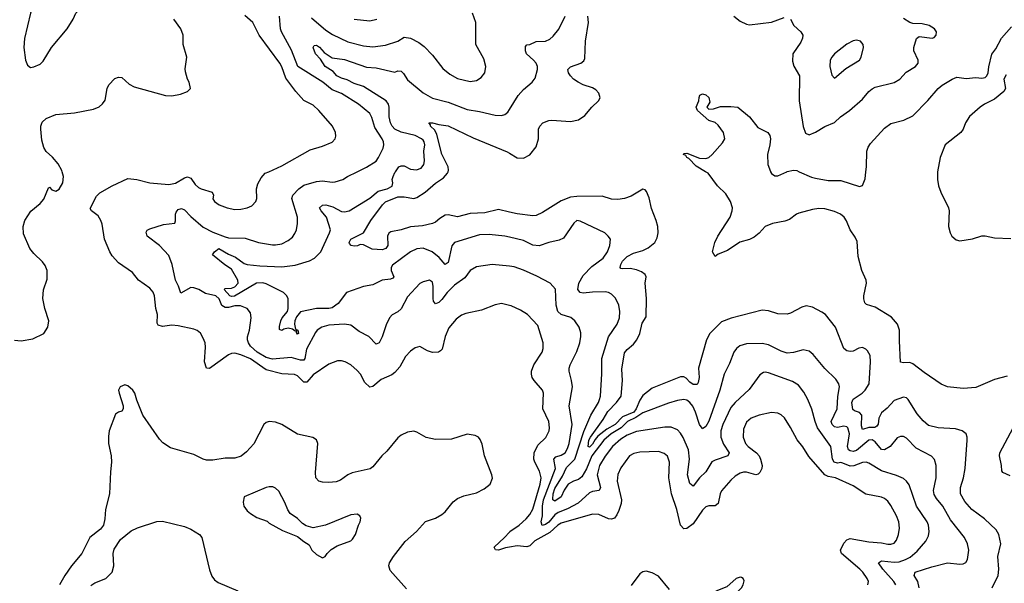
# Model space of a CAD drawing. Header units: inches. Extents: x 1173000 to 1307049, y 522583 to 678455.
# Tile 493 of 617: x 1226880 to 1233152, y 637379 to 640968. Entities that reach past the tile are written whole.
import ezdxf

# ---------------------------------------------------------------- set-up
doc = ezdxf.new("R2010")
doc.units = ezdxf.units.IN
doc.header["$MEASUREMENT"] = 0
for name, color, linetype in [('B2623', 7, 'Continuous'), ('B2624', 7, 'Continuous'), ('B2633', 7, 'Continuous'), ('B2634', 7, 'Continuous')]:
    doc.layers.add(name, color=color, linetype=linetype)

msp = doc.modelspace()

# ---------------------------------------------------------------- linework, layer by layer
at = {"layer": 'B2623', "color": 5}
for points, elevation in [([(1226848.3, 638928.3), (1226890, 638922.4), (1226964.4, 638935.6), (1227035.1, 638970), (1227059.5, 639010), (1227066.6, 639050), (1227040.5, 639130), (1227028.2, 639191.8), (1227032.8, 639247.2), (1227054.8, 639314.8), (1227055.1, 639370), (1227043.3, 639403.3), (1227026.5, 639426.5), (1226970, 639478.7), (1226945.4, 639510), (1226904, 639604), (1226901.7, 639650), (1226912.4, 639690), (1226951.6, 639748.4), (1227010, 639796.9), (1227034.7, 639825.3), (1227063.3, 639896.7), (1227070, 639901.6), (1227084.9, 639884.9), (1227110, 639875.6), (1227132.2, 639887.8), (1227155, 639930), (1227158.6, 639970), (1227150.2, 640000)], 1020), ([(1230000, 639148.7), (1229950, 639160.5), (1229910, 639151.6), (1229822.7, 639117.4), (1229722.9, 639097.1), (1229693.7, 639086.3), (1229660, 639060), (1229614.6, 639005.4), (1229591, 638950), (1229571.3, 638870), (1229560.9, 638859.1), (1229548.2, 638851.8), (1229510, 638849.7), (1229479.1, 638859.1), (1229430, 638886.3), (1229400.5, 638879.5), (1229370, 638856.9), (1229336.9, 638823.1), (1229302.1, 638757.9), (1229270, 638722), (1229250, 638707), (1229182.8, 638677.2), (1229130, 638632), (1229110, 638627.3), (1229078.4, 638658.4), (1229050.4, 638710.5), (1229030, 638734.8), (1228989.5, 638770), (1228954.5, 638790), (1228930, 638795.8), (1228905, 638795), (1228850, 638774.8), (1228750, 638707.5), (1228710, 638659.8), (1228690, 638659), (1228650, 638700.8), (1228630, 638708.3), (1228550, 638712.6), (1228450, 638739.5), (1228350, 638809.5), (1228290, 638834), (1228250, 638844.2), (1228230, 638842.5), (1228210, 638833.8), (1228090, 638746), (1228070, 638749.6), (1228057.8, 638790), (1228063.6, 638883.6), (1228060.9, 638910), (1228050, 638940.9), (1228031.5, 638971.5), (1228010, 638989.6), (1227990, 638997.7), (1227890, 639019.2), (1227850, 639022), (1227790, 639015.3), (1227763.1, 639023.1), (1227756.3, 639036.3), (1227757.4, 639090), (1227746.9, 639130), (1227739.7, 639210), (1227730, 639232.7), (1227710, 639258.4), (1227638, 639310), (1227598.2, 639358.2), (1227510, 639420.3), (1227470, 639463.9), (1227453.6, 639490), (1227421.6, 639570), (1227405.8, 639665.8), (1227397.2, 639690), (1227379.5, 639719.5), (1227337.8, 639750), (1227330, 639765.6), (1227370, 639843.6), (1227390, 639864.5), (1227468.4, 639910), (1227570, 639956.9), (1227626.8, 639950), (1227710, 639929.3), (1227830, 639918), (1227872.7, 639927.3), (1227930, 639961.3), (1227950, 639968.2), (1227970, 639959.1), (1227998.5, 639918.5), (1228019, 639899), (1228036, 639890), (1228106.8, 639870), (1228114.9, 639850), (1228110, 639826.8), (1228120.5, 639810), (1228150, 639788.8), (1228201, 639770), (1228250, 639759.6), (1228290, 639761.7), (1228329, 639770), (1228358.2, 639781.8), (1228384.7, 639810), (1228391.1, 639830), (1228388.3, 639890), (1228397.6, 639922.4), (1228418.2, 639961.8), (1228444.5, 639990), (1228467, 640000)], 980), ([(1230000, 639397.5), (1229890, 639408.8), (1229790, 639394.2), (1229749.4, 639370.6), (1229715, 639325), (1229650, 639277.7), (1229602.9, 639230), (1229570, 639185.4), (1229550, 639168.1), (1229530, 639158.9), (1229515.8, 639175.8), (1229513.2, 639193.2), (1229514.7, 639270), (1229510, 639296.3), (1229490, 639308.4), (1229450, 639299.7), (1229430, 639287.1), (1229350, 639204.2), (1229310, 639126.8), (1229290, 639107.8), (1229252.1, 639087.9), (1229235.8, 639070), (1229214.8, 639025.2), (1229190, 638947.8), (1229170, 638909.6), (1229150, 638901.3), (1229104.7, 638950), (1229043, 638983), (1228990, 639023.5), (1228949.8, 639029.8), (1228850, 639021.8), (1228805.7, 639010), (1228775.8, 638990), (1228764.3, 638975.7), (1228706.3, 638870), (1228697.5, 638810), (1228690, 638800.2), (1228670, 638799.5), (1228610, 638818), (1228490, 638806.1), (1228450, 638817.2), (1228393.9, 638850), (1228350, 638888.9), (1228337.8, 638910), (1228331.4, 638930), (1228332.4, 638947.6), (1228344, 638990), (1228355.4, 639070), (1228350, 639101.2), (1228330, 639129.6), (1228286.6, 639146.6), (1228250, 639146.6), (1228210, 639136), (1228190, 639135.6), (1228168, 639148), (1228151.6, 639190), (1228130, 639209.8), (1228063.8, 639223.8), (1228021.2, 639250), (1227990, 639260.8), (1227970, 639262.6), (1227907, 639227), (1227891.9, 639271.9), (1227872.5, 639310), (1227852.5, 639410), (1227830, 639466), (1227771.2, 639530), (1227691.6, 639590), (1227685.8, 639614.2), (1227693.3, 639626.7), (1227710, 639637.1), (1227795.6, 639664.4), (1227867.8, 639672.2), (1227873, 639687), (1227872.6, 639730), (1227877.6, 639742.4), (1227890, 639758.3), (1227910, 639764.7), (1227930, 639756.1), (1227970, 639714.6), (1228050, 639646.4), (1228110, 639614.1), (1228190, 639584.6), (1228210, 639579.5), (1228315.8, 639575.7), (1228402, 639550), (1228490, 639535), (1228510, 639533.8), (1228550, 639541.5), (1228590, 639561.7), (1228617.2, 639582.8), (1228634, 639606), (1228642.7, 639630), (1228649.8, 639670), (1228648.9, 639710), (1228614, 639830), (1228620.4, 639850), (1228657.7, 639890), (1228690, 639914), (1228770, 639937.4), (1228810, 639942.3), (1228870, 639934), (1228890, 639935.3), (1228939.3, 639950), (1228969.5, 639970), (1229030.7, 640000)], 960), ([(1230000, 639582.7), (1229970, 639589.8), (1229870, 639600.3), (1229810, 639597.3), (1229650, 639549.8), (1229632.7, 639527.3), (1229610, 639421.6), (1229590, 639409.7), (1229552.8, 639452.8), (1229508.7, 639490), (1229450, 639513.3), (1229410, 639509), (1229369.5, 639490.5), (1229254.2, 639405.8), (1229246.4, 639390), (1229247.5, 639370), (1229262.7, 639330), (1229257.6, 639322.4), (1229243.4, 639316.6), (1229190.2, 639309.8), (1229130, 639280.5), (1229070, 639268.3), (1228962.4, 639230), (1228910, 639160.5), (1228870, 639134.2), (1228850, 639129.1), (1228770, 639128.3), (1228670, 639108.5), (1228643.2, 639076.8), (1228632.6, 639050), (1228630.6, 639030), (1228636.8, 638996.8), (1228651.5, 638990), (1228655.6, 638970), (1228650, 638966.3), (1228643.8, 638976.2), (1228645.4, 638985.4), (1228634.6, 638985.4), (1228617.3, 638997.3), (1228590, 639002.9), (1228561.9, 638998.1), (1228550, 638989.1), (1228534.9, 638994.9), (1228534.3, 639014.3), (1228542.9, 639050), (1228552.6, 639070), (1228585.2, 639110), (1228590.8, 639130), (1228591.3, 639191.3), (1228582.6, 639210), (1228561.3, 639230), (1228450, 639286.2), (1228430, 639291.6), (1228389.7, 639290.3), (1228247.7, 639207.7), (1228230, 639205.8), (1228219.8, 639210), (1228183.7, 639250), (1228190, 639256.5), (1228230, 639259.1), (1228250, 639266.2), (1228272.3, 639290), (1228269.2, 639310), (1228230, 639379.1), (1228186.7, 639406.7), (1228108.4, 639470), (1228120.5, 639490), (1228149, 639511), (1228210, 639473.9), (1228255.9, 639455.9), (1228310, 639414.7), (1228330, 639409.1), (1228410, 639400.8), (1228550, 639394.7), (1228634.9, 639405.1), (1228727.2, 639432.8), (1228759.3, 639450), (1228797.7, 639490), (1228854.8, 639610), (1228860.3, 639630), (1228835.6, 639710), (1228799.8, 639750), (1228790, 639770.2), (1228810, 639786.2), (1228830, 639789.5), (1228875.9, 639775.9), (1228930, 639745.8), (1228950, 639743.6), (1228978.7, 639750), (1229110, 639830.9), (1229164, 639876), (1229220.5, 639890), (1229252, 639908), (1229257.2, 639930), (1229253.9, 639950), (1229259.7, 639970), (1229270, 639994), (1229274.3, 640000)], 940), ([(1230000, 639742.5), (1229930, 639758.3), (1229842.5, 639737.6), (1229750, 639733.1), (1229670, 639712.7), (1229610, 639724.8), (1229590, 639723.1), (1229557.2, 639702.8), (1229530, 639678.9), (1229509.2, 639670.8), (1229445.2, 639654.8), (1229370, 639648.5), (1229310.6, 639629.4), (1229243.7, 639616.3), (1229231.8, 639608.2), (1229224.1, 639590), (1229226, 639530), (1229211.8, 639510), (1229190, 639501.7), (1229125.7, 639505.7), (1229070, 639534.8), (1229050, 639535.4), (1229032.7, 639527.3), (1229010, 639524.9), (1228992, 639530), (1228982, 639542), (1228978.5, 639550), (1228990, 639570.3), (1229069.7, 639610.3), (1229117.8, 639690), (1229191, 639790), (1229210, 639809), (1229290, 639839.8), (1229330, 639840.2), (1229390, 639828.4), (1229410, 639835), (1229463.2, 639870), (1229530, 639927.3), (1229580, 639960), (1229606.5, 639990), (1229609.3, 640000)], 920), ([(1229343.3, 637343.3), (1229240.4, 637460.4), (1229232, 637490), (1229236.1, 637510), (1229261.4, 637550), (1229335.2, 637644.8), (1229407.8, 637710), (1229466.3, 637773.7), (1229530, 637794.3), (1229570, 637817.4), (1229590, 637834.9), (1229642.3, 637897.7), (1229670, 637920.2), (1229710, 637936.1), (1229790, 637955.2), (1229839.5, 637980.5), (1229878, 638010), (1229891.9, 638048.1), (1229887.7, 638070), (1229841.1, 638190), (1229825.9, 638265.9), (1229814.5, 638294.5), (1229802.7, 638310), (1229781.3, 638321.3), (1229730, 638328.4), (1229630, 638297.6), (1229530, 638294), (1229470, 638307.4), (1229410, 638341.7), (1229390, 638348.4), (1229350, 638342.3), (1229310, 638321.7), (1229290, 638305.1), (1229220, 638220), (1229186.3, 638190), (1229130, 638121), (1229112, 638108), (1228997.6, 638082.4), (1228970.1, 638069.9), (1228924.4, 638035.6), (1228895.4, 638024.6), (1228850, 638020.6), (1228810, 638023.5), (1228785.6, 638030), (1228767.3, 638050), (1228764.1, 638084.1), (1228778.5, 638270), (1228772, 638292), (1228748.5, 638308.5), (1228650, 638328), (1228550, 638391), (1228510, 638405.7), (1228470, 638409.7), (1228450, 638402.4), (1228436.4, 638390), (1228371.6, 638268.4), (1228324.6, 638215.4), (1228290.8, 638189.2), (1228250, 638175.9), (1228190, 638176.8), (1228110, 638163.1), (1228070, 638163.5), (1228049.1, 638169.1), (1227990, 638200.5), (1227841.6, 638241.6), (1227792.9, 638272.9), (1227770, 638297), (1227665.1, 638450), (1227625.8, 638545.8), (1227613.6, 638590), (1227600.9, 638610), (1227570, 638636.2), (1227550, 638642), (1227520.7, 638630), (1227510.6, 638610), (1227513, 638590), (1227539.1, 638510), (1227538.8, 638490), (1227530, 638475.3), (1227510, 638469), (1227490, 638455.3), (1227450.8, 638350), (1227445.8, 638314.2), (1227446, 638270), (1227463.1, 638190), (1227464.9, 638150), (1227458, 638090), (1227452.4, 637950), (1227426.4, 637850), (1227422, 637790), (1227414, 637750), (1227395.8, 637724.2), (1227327.7, 637670), (1227277.1, 637570), (1227210.6, 637490), (1227168, 637430), (1227133.4, 637370)], 1020), ([(1227334.1, 637365.9), (1227358, 637382), (1227430, 637410.6), (1227469.3, 637450), (1227480.7, 637490), (1227475.1, 637570), (1227482.3, 637597.7), (1227522.2, 637657.8), (1227590, 637714), (1227630, 637733.4), (1227753.3, 637773.3), (1227790, 637774.6), (1227930, 637740.9), (1227970, 637723.1), (1228025.5, 637690), (1228040.3, 637670), (1228090, 637466), (1228104.4, 637424.4), (1228120.5, 637400.5), (1228143.8, 637383.8), (1228269.4, 637330.6)], 1020), ([(1230000, 637609), (1229975.4, 637604.6), (1229930, 637589.8), (1229911.8, 637591.8), (1229903.5, 637610), (1229969.2, 637670.8), (1230000, 637706)], 980)]:
    msp.add_lwpolyline(points, dxfattribs=dict(at, elevation=elevation))
at = {"layer": 'B2623', "color": 5, "elevation": 1040}
msp.add_lwpolyline([(1228470, 637994.5), (1228450, 637989.4), (1228311, 637930), (1228303, 637897), (1228308, 637870), (1228330, 637840.7), (1228350, 637824), (1228390, 637798.8), (1228456, 637776), (1228470, 637762), (1228555.3, 637715.3), (1228650, 637678), (1228690, 637644.7), (1228723.6, 637623.6), (1228742, 637590), (1228770, 637562), (1228810, 637542), (1228826, 637550), (1228838, 637570), (1228864.8, 637595.2), (1228903, 637617), (1228989, 637650), (1228999.4, 637660.6), (1229018.4, 637690), (1229038, 637750), (1229049.2, 637770), (1229054, 637794), (1229048, 637810), (1229030, 637819), (1228990, 637815.1), (1228829.1, 637749.1), (1228750, 637732.7), (1228704.5, 637744.5), (1228681, 637761), (1228650, 637792.3), (1228604.2, 637824.2), (1228587.7, 637847.7), (1228570, 637894), (1228530, 637965.2), (1228510, 637986), (1228493.8, 637993.8)], close=True, dxfattribs=at)
at = {"layer": 'B2624', "color": 5, "elevation": 1040}
msp.add_lwpolyline([(1227070, 641269), (1227050, 641262), (1227030.5, 641229.5), (1227014.9, 641170), (1226948.8, 641010), (1226910, 640848), (1226905.8, 640790), (1226916.9, 640710), (1226930, 640677.1), (1226950, 640663.8), (1226970, 640668.4), (1227010, 640685.5), (1227030, 640702.8), (1227083, 640790), (1227182.4, 640910), (1227221.2, 640970), (1227237.2, 641010), (1227270, 641041), (1227279.5, 641060.5), (1227280.9, 641070), (1227272.7, 641092.7), (1227162.4, 641182.4), (1227090, 641259)], close=True, dxfattribs=at)
at = {"layer": 'B2624', "color": 5}
for points, elevation in [([(1228467, 640000), (1228550, 640036.9), (1228730, 640139.1), (1228810, 640161.7), (1228870, 640188.7), (1228889.6, 640210), (1228894.1, 640225.9), (1228893, 640250), (1228873, 640290), (1228785.7, 640390), (1228750, 640422.4), (1228690, 640454), (1228639.2, 640510), (1228575.8, 640595.8), (1228550, 640667.6), (1228537.7, 640690), (1228406, 640870), (1228366.2, 640950), (1228315, 640995)], 980), ([(1228739.5, 640979.5), (1228830, 640900.2), (1228873.1, 640873.1), (1228970, 640827.4), (1229070, 640801.7), (1229130, 640795.2), (1229210, 640806.4), (1229288.2, 640831.8), (1229330, 640855.6), (1229370.7, 640850.7), (1229422.5, 640822.5), (1229456.4, 640796.4), (1229510, 640742.4), (1229576.7, 640656.7), (1229619.8, 640619.8), (1229670, 640593.2), (1229750, 640573.4), (1229790, 640579.6), (1229820.9, 640599.1), (1229842.7, 640630), (1229848.8, 640670), (1229837.9, 640717.9), (1229785.1, 640810), (1229785.1, 640950), (1229764.2, 641010)], 960), ([(1227150.2, 640000), (1227147.9, 640007.9), (1227126.2, 640050), (1227090, 640093), (1227048.7, 640128.7), (1227033.8, 640153.8), (1227021.1, 640201.1), (1227015, 640270), (1227015.4, 640290), (1227024.2, 640315.8), (1227050, 640338.9), (1227110, 640364.9), (1227230, 640373.7), (1227350, 640398.7), (1227386.7, 640413.3), (1227408.2, 640431.8), (1227424.7, 640455.3), (1227437.6, 640530), (1227448, 640552), (1227486.5, 640593.5), (1227510, 640602.4), (1227530, 640599.5), (1227578, 640558), (1227610, 640540.2), (1227810, 640485.5), (1227850, 640482.8), (1227905.6, 640494.4), (1227948.7, 640510), (1227969, 640530), (1227960.9, 640570), (1227949.7, 640589.7), (1227936.2, 640636.2), (1227934.3, 640654.3), (1227945, 640730), (1227921.5, 640810), (1227921.4, 640870), (1227907.3, 640910), (1227862.4, 640970)], 1020), ([(1229030.7, 640000), (1229090, 640029.1), (1229150, 640067.7), (1229166.4, 640090), (1229195.8, 640150), (1229199.7, 640170), (1229196.8, 640190), (1229188.7, 640210), (1229141.5, 640281.5), (1229123.9, 640343.9), (1229109.7, 640370), (1229038.7, 640430), (1228930, 640496.8), (1228870, 640522.1), (1228811.5, 640570), (1228651.3, 640670), (1228612.7, 640772.7), (1228547.2, 640890), (1228541.6, 640910), (1228534.8, 640990)], 960), ([(1229010.2, 640970.2), (1229110, 640961.1), (1229156.2, 640970)], 980), ([(1229274.3, 640000), (1229295.9, 640030), (1229310, 640037.5), (1229330, 640037.5), (1229370, 640016.8), (1229407.5, 640012.5), (1229437.8, 640022.2), (1229454, 640046), (1229458.4, 640070), (1229454, 640130), (1229460.3, 640170), (1229456.8, 640190), (1229450, 640199.7), (1229439.8, 640210), (1229400.5, 640230), (1229310, 640251.2), (1229269.9, 640270), (1229252.1, 640290), (1229241.7, 640310), (1229234, 640350), (1229234.4, 640410), (1229229.4, 640430), (1229215.8, 640450), (1229070, 640543.2), (1229010, 640561.8), (1228965.6, 640585.6), (1228930, 640595.7), (1228901.3, 640610), (1228877.7, 640637.7), (1228825.2, 640670), (1228796.1, 640716.1), (1228764.8, 640750), (1228749.8, 640790), (1228757.1, 640802.9), (1228770, 640806.2), (1228790, 640793.6), (1228818.8, 640758.8), (1228870, 640724.2), (1228950, 640714.2), (1229090, 640665), (1229150, 640662.1), (1229270, 640634), (1229290, 640641.8), (1229310, 640639.3), (1229326.1, 640626.1), (1229350, 640584), (1229450, 640502.6), (1229510, 640467.7), (1229610, 640442), (1229730, 640395), (1229810, 640382.9), (1229910, 640359), (1229950, 640358), (1229970, 640363.7), (1229990, 640378.4), (1230000, 640395)], 940), ([(1229609.3, 640000), (1229612.2, 640010), (1229609.9, 640030), (1229570, 640111.1), (1229537.3, 640237.3), (1229524.2, 640264.2), (1229496.9, 640290), (1229497.2, 640297.2), (1229486, 640310), (1229510, 640311.3), (1229550, 640300.3), (1229610, 640292.2), (1229770, 640216.3), (1229986.4, 640126.4), (1230000, 640118.2)], 920)]:
    msp.add_lwpolyline(points, dxfattribs=dict(at, elevation=elevation))
at = {"layer": 'B2633', "color": 5}
for points, elevation in [([(1233170, 638697.5), (1233090, 638677.1), (1232970, 638626.4), (1232890, 638620.1), (1232790, 638630.4), (1232750, 638648), (1232641.6, 638721.6), (1232570, 638776.7), (1232550, 638785.6), (1232510, 638782.4), (1232490, 638788.2), (1232483.8, 638923.8), (1232485.4, 638990), (1232472.7, 639030), (1232433.2, 639073.2), (1232330, 639136.7), (1232274.8, 639154.8), (1232264.4, 639164.4), (1232257.4, 639190), (1232257.7, 639210), (1232273.8, 639290), (1232272.8, 639310), (1232244.7, 639370), (1232220.6, 639460.6), (1232215.1, 639555.1), (1232202.6, 639582.6), (1232170.3, 639630.3), (1232147.1, 639687.1), (1232133, 639710), (1232109.2, 639729.2), (1232070, 639747), (1232010, 639763.1), (1231970, 639765.1), (1231930, 639760.1), (1231843.2, 639736.8), (1231827.7, 639730), (1231784.3, 639695.7), (1231754.8, 639685.2), (1231675.5, 639670), (1231630, 639650.9), (1231591.4, 639608.6), (1231557.9, 639582.1), (1231530, 639568.7), (1231468.6, 639551.4), (1231390, 639498.7), (1231330, 639475.1), (1231310, 639459), (1231293.3, 639490), (1231308.8, 639550), (1231328.2, 639590), (1231405.6, 639710), (1231419.4, 639750), (1231420.7, 639770), (1231409.2, 639809.2), (1231379.2, 639859.2), (1231325.4, 639910), (1231266, 639990), (1231249.2, 640000)], 880), ([(1231663.2, 640000), (1231670, 639989.1), (1231690, 639973.7), (1231710, 639974.3), (1231767.2, 640000)], 880), ([(1231846.4, 640000), (1231924.8, 639964.8), (1231950, 639957.7), (1232030, 639943.3), (1232110, 639943.7), (1232230, 639906.2), (1232250, 639912.9), (1232265.1, 639954.9), (1232270.3, 640000)], 880), ([(1232727.5, 640000), (1232726.3, 639993.7), (1232726.6, 639950), (1232733.7, 639910), (1232747.1, 639870), (1232795.9, 639770), (1232801.5, 639750), (1232795.9, 639650), (1232806.9, 639610), (1232818.9, 639590), (1232845.5, 639565.5), (1232870, 639559.7), (1232950, 639572.9), (1233010, 639591.3), (1233030, 639591.9), (1233090, 639578.5), (1233193.6, 639573.6)], 880), ([(1233075.7, 637350), (1233112.4, 637430), (1233117.3, 637470), (1233111.6, 637550), (1233130.6, 637630.6), (1233118, 637690), (1233099.6, 637719.6), (1233026.6, 637790), (1232945.6, 637850), (1232901.2, 637901.2), (1232872.8, 637950), (1232872.5, 637990), (1232893.3, 638050), (1232902.4, 638110), (1232916.4, 638290), (1232916.4, 638310), (1232909.6, 638330), (1232883.7, 638350), (1232842.2, 638362.2), (1232730, 638369), (1232670, 638383.5), (1232634.5, 638414.5), (1232597.9, 638457.9), (1232539.8, 638550), (1232530, 638559.7), (1232510, 638564.8), (1232450, 638543.5), (1232406.5, 638493.5), (1232370, 638463.7), (1232353.8, 638430), (1232348.3, 638391.7), (1232341, 638379), (1232327.7, 638372.3), (1232289.7, 638370.3), (1232250, 638358.9), (1232242.5, 638382.5), (1232245.7, 638450), (1232230, 638466.9), (1232197.2, 638477.2), (1232186.4, 638486.4), (1232180.9, 638530), (1232190, 638551.8), (1232247.4, 638590), (1232267, 638610), (1232291, 638650), (1232300.6, 638790), (1232297.5, 638830), (1232280.4, 638860.4), (1232270, 638871.1), (1232250, 638879.7), (1232224.6, 638875.4), (1232190, 638856.3), (1232170, 638854.7), (1232150, 638860.5), (1232130, 638874), (1232076.5, 639010), (1232012.6, 639090), (1231990, 639105.7), (1231930, 639136.9), (1231890, 639145.1), (1231862.5, 639137.5), (1231790, 639098.3), (1231770, 639092.3), (1231710, 639094.8), (1231650, 639113.5), (1231610, 639117.7), (1231412.6, 639067.4), (1231350, 639043.5), (1231276.9, 638970), (1231255, 638930), (1231204.8, 638750), (1231207.7, 638690), (1231202.2, 638657.8), (1231195.1, 638644.9), (1231170, 638645.2), (1231150, 638659.2), (1231125.7, 638685.7), (1231110, 638694), (1231090, 638694.2), (1230910, 638622.5), (1230850, 638575.2), (1230830, 638544.7), (1230808.1, 638490), (1230791.6, 638468.4), (1230720, 638440), (1230673.7, 638390), (1230620.2, 638359.8), (1230563.9, 638316.1), (1230545.4, 638294.6), (1230530, 638264.7), (1230510, 638246.2), (1230501.5, 638250), (1230505.7, 638290), (1230515.7, 638310), (1230596.9, 638423.1), (1230627.1, 638472.9), (1230682.4, 638530), (1230710.8, 638570), (1230720.9, 638670), (1230716.9, 638743.1), (1230733, 638847), (1230750, 638867.7), (1230790, 638901.7), (1230811.6, 638930), (1230830, 638969.1), (1230845.4, 639034.6), (1230870, 639076.4), (1230873.5, 639193.5), (1230864.8, 639290), (1230870.9, 639330), (1230865.2, 639345.2), (1230842.1, 639362.1), (1230810, 639375.8), (1230770, 639383), (1230722.3, 639382.3), (1230710, 639384.4), (1230704.8, 639390), (1230709, 639410), (1230721, 639430), (1230750, 639459.8), (1230790, 639480.4), (1230850, 639499.2), (1230884.6, 639515.4), (1230925.3, 639550), (1230940.5, 639579.5), (1230947.4, 639610), (1230944.5, 639650), (1230934.2, 639690), (1230904.9, 639764.9), (1230890, 639832.7), (1230873.2, 639873.2), (1230863.6, 639883.6), (1230850, 639889.5), (1230775.8, 639844.3), (1230733.4, 639830), (1230690, 639822.5), (1230650, 639824.7), (1230590, 639843.2), (1230430, 639842.4), (1230390, 639837.2), (1230330, 639815.3), (1230210, 639741.1), (1230170, 639721.8), (1230150, 639718), (1230050, 639731.2), (1230000, 639742.5)], 920), ([(1232610.7, 637350), (1232602.2, 637390), (1232577.1, 637430), (1232583.5, 637450), (1232690, 637484.1), (1232790, 637509.1), (1232870, 637500.3), (1232890, 637502.4), (1232908.1, 637511.9), (1232918.7, 637530), (1232926.2, 637590), (1232918.7, 637630), (1232898.7, 637670), (1232810, 637783.8), (1232761.5, 637870), (1232719.6, 637919.6), (1232705.5, 637945.5), (1232701.6, 637970), (1232718, 638050), (1232718.5, 638130), (1232706.6, 638166.6), (1232687.9, 638187.9), (1232590, 638239.8), (1232530, 638303.5), (1232510, 638314), (1232490, 638314.3), (1232470, 638305.1), (1232424.2, 638250), (1232390, 638229.2), (1232370, 638232), (1232330, 638279.8), (1232310, 638293), (1232290, 638289.9), (1232210, 638224.6), (1232190, 638218.2), (1232170, 638221.9), (1232159.9, 638230), (1232153.7, 638250), (1232166.5, 638330), (1232156.5, 638370), (1232150, 638375.7), (1232130, 638379.3), (1232090, 638370.5), (1232070, 638374.9), (1232055.4, 638390), (1232048.9, 638410), (1232088.1, 638490), (1232092.2, 638567.8), (1232102.4, 638630), (1232098.5, 638650), (1232079.3, 638679.3), (1232010, 638747.1), (1231935.5, 638835.5), (1231910, 638857.2), (1231870, 638865.3), (1231810, 638848.9), (1231770, 638844.4), (1231730, 638856.8), (1231650, 638898.6), (1231610, 638906.8), (1231510, 638903.5), (1231467.9, 638892.1), (1231445.9, 638874.1), (1231429.4, 638850.6), (1231402, 638778), (1231366.9, 638710), (1231340.6, 638610), (1231270, 638411), (1231250, 638378.3), (1231230, 638363.6), (1231226.9, 638366.9), (1231210, 638391.3), (1231185.3, 638470), (1231168.1, 638508.1), (1231150, 638531.2), (1231130, 638545.2), (1231110, 638549.9), (1231070, 638543.4), (1231014, 638525.9), (1230850, 638464.9), (1230806, 638434), (1230751.6, 638410), (1230711.5, 638368.5), (1230647.8, 638330), (1230600.4, 638290), (1230525.1, 638190), (1230491, 638109), (1230461.9, 638058.1), (1230439.1, 638040.9), (1230407.6, 638030), (1230374.8, 638010), (1230347.8, 637972.2), (1230330, 637929.9), (1230290, 637903.2), (1230277.2, 637910), (1230275.6, 637915.6), (1230279.1, 637950), (1230290, 637983.3), (1230337.9, 638062.1), (1230362.9, 638117.1), (1230417.4, 638170), (1230473.7, 638346.3), (1230517.8, 638450), (1230567.1, 638530), (1230574.4, 638550), (1230579.3, 638570), (1230587.9, 638712.1), (1230588.9, 638810), (1230631.7, 638948.3), (1230687.1, 639030), (1230701.5, 639070), (1230703.1, 639110), (1230696, 639150), (1230675, 639195), (1230650, 639220.5), (1230630.6, 639230.6), (1230610, 639234.8), (1230530, 639233.2), (1230470, 639225.8), (1230450, 639231.1), (1230435.3, 639250), (1230441, 639290), (1230470, 639338.6), (1230524.4, 639395.6), (1230596.1, 639450), (1230624.2, 639490), (1230639.1, 639530), (1230642.9, 639570), (1230629.5, 639590), (1230606.6, 639610), (1230450, 639685.6), (1230430, 639689.4), (1230410, 639673.2), (1230343.6, 639576.4), (1230316.7, 639563.3), (1230250, 639548.7), (1230190, 639528.2), (1230150, 639533.2), (1230090, 639561.5), (1230000, 639582.7)], 940), ([(1232460.8, 637370), (1232448.1, 637390), (1232378.9, 637470), (1232351.2, 637510), (1232370, 637522.8), (1232450, 637514.8), (1232483.1, 637516.9), (1232522.3, 637530), (1232553.4, 637546.6), (1232596.5, 637583.5), (1232652.8, 637647.2), (1232670, 637682), (1232674.4, 637710), (1232668.8, 637750), (1232660.8, 637770), (1232593.9, 637870), (1232546.2, 638006.2), (1232529.8, 638029.8), (1232510, 638045.7), (1232466.5, 638066.5), (1232370, 638096.5), (1232290, 638145.2), (1232272.3, 638150), (1232250, 638147.9), (1232193.1, 638126.9), (1232170, 638125.9), (1232124.3, 638144.3), (1232110, 638147.6), (1232090, 638144.1), (1232068.7, 638150), (1232057.6, 638170), (1232046.6, 638250), (1231962.8, 638370), (1231947.3, 638410), (1231927.2, 638487.2), (1231900.8, 638550), (1231876.1, 638596.1), (1231840.4, 638640.4), (1231803.7, 638663.7), (1231650, 638718.7), (1231630, 638723.1), (1231619.3, 638720.7), (1231594.1, 638705.9), (1231527.4, 638612.6), (1231437.2, 638530), (1231410, 638498.7), (1231358.9, 638390), (1231346.5, 638350), (1231347.5, 638310), (1231364.6, 638264.6), (1231398.6, 638210), (1231392, 638190), (1231310, 638163.7), (1231290, 638153), (1231250.1, 638090), (1231210.1, 638050), (1231170, 637996.9), (1231150, 638015.6), (1231134, 638070), (1231146.7, 638170), (1231139.6, 638230), (1231107.2, 638307.2), (1231090, 638336), (1231070, 638355.8), (1231030, 638372.5), (1230990, 638373.2), (1230810, 638345.7), (1230750, 638322.9), (1230710, 638296.7), (1230657.2, 638250), (1230610, 638188.9), (1230574.4, 638130), (1230559.6, 638070), (1230580.1, 637990), (1230572, 637970), (1230530, 637964.9), (1230510, 637956.3), (1230437.7, 637890), (1230370, 637853.5), (1230310, 637831.2), (1230290, 637815), (1230250, 637768.9), (1230230, 637753.5), (1230207.6, 637747.6), (1230201.4, 637770), (1230210.2, 637809.8), (1230211, 637870), (1230217.3, 637910), (1230293.9, 638110), (1230282.4, 638170), (1230294.8, 638185.2), (1230330, 638195.9), (1230354.1, 638210), (1230370, 638236.9), (1230379.4, 638270), (1230400.4, 638390), (1230380.3, 638510), (1230401.1, 638630), (1230396.2, 638670), (1230379.8, 638730), (1230380.4, 638750), (1230386, 638770), (1230430, 638855.5), (1230447.8, 638910), (1230455.3, 638950), (1230454.6, 638974.6), (1230444.4, 639010), (1230415.8, 639050), (1230392.1, 639072.1), (1230330, 639089.9), (1230309.2, 639110), (1230296.9, 639150), (1230292.5, 639252.5), (1230259.7, 639290), (1230175.4, 639335.4), (1230090, 639373.3), (1230030, 639394.4), (1230000, 639397.5)], 960), ([(1230000, 637706), (1230003.5, 637710), (1230061.4, 637750), (1230106.8, 637790), (1230130, 637816.9), (1230148.3, 637851.7), (1230196.7, 638010), (1230201.4, 638050), (1230192.5, 638092.5), (1230160.7, 638150), (1230154.8, 638170), (1230157.8, 638210), (1230181.5, 638258.5), (1230232.4, 638307.6), (1230252.4, 638350), (1230255, 638370), (1230249.9, 638409.9), (1230212.3, 638490), (1230218, 638590), (1230209.8, 638610), (1230156.8, 638670), (1230144.2, 638690), (1230139.8, 638710), (1230139.8, 638730), (1230154.5, 638770), (1230208.4, 638850), (1230214.5, 638874.5), (1230214, 638910), (1230180.7, 639020.7), (1230115.6, 639090), (1230070, 639118.9), (1230010, 639146.3), (1230000, 639148.7)], 980), ([(1232283.1, 637370), (1232286.9, 637390), (1232279.7, 637410), (1232251.8, 637450), (1232232, 637470), (1232115.3, 637570), (1232108, 637590), (1232130, 637634.2), (1232150, 637655.2), (1232170, 637664.2), (1232290, 637642.8), (1232370, 637637.5), (1232410, 637629.2), (1232430, 637628), (1232450, 637635.3), (1232465.9, 637654.1), (1232478.8, 637690), (1232484.1, 637730), (1232480.7, 637770), (1232465.3, 637810), (1232430, 637875.8), (1232410, 637903.1), (1232390, 637918.7), (1232370, 637926.8), (1232270, 637947.4), (1232190, 638000.7), (1232077.6, 638050), (1232030, 638059.9), (1232009.9, 638069.9), (1231906.3, 638186.3), (1231868.7, 638248.7), (1231833.2, 638293.2), (1231791.2, 638371.2), (1231752.2, 638432.2), (1231730, 638452.8), (1231710, 638462.6), (1231670, 638466), (1231590, 638450.8), (1231539.5, 638430), (1231510, 638405.1), (1231490, 638361.2), (1231488.6, 638310), (1231504.1, 638270), (1231520.7, 638250), (1231572.8, 638210), (1231590.1, 638190.1), (1231600.1, 638170), (1231610.1, 638130), (1231607.9, 638110), (1231595.9, 638084.1), (1231585.3, 638074.7), (1231570, 638070.6), (1231510, 638086.1), (1231490, 638087.1), (1231470, 638080.8), (1231438, 638062), (1231410, 638036.9), (1231351, 637969), (1231341.8, 637950), (1231330, 637887.1), (1231310, 637873), (1231270, 637873.5), (1231250, 637867.3), (1231230, 637845.8), (1231170, 637759.1), (1231130, 637728.7), (1231110, 637726), (1231090, 637749.6), (1231066.5, 637850), (1231032.7, 637950), (1231014.5, 638050), (1231020.2, 638150), (1231007.8, 638187.8), (1230986.5, 638206.5), (1230950, 638218.6), (1230830, 638214), (1230793.4, 638206.6), (1230765.7, 638190), (1230710, 638115.6), (1230690, 638072), (1230686.3, 638030), (1230714.1, 637910), (1230712.1, 637887.9), (1230697.4, 637842.6), (1230685.1, 637814.9), (1230670, 637794.8), (1230650, 637787.6), (1230630, 637790.7), (1230570, 637818.5), (1230530, 637819.1), (1230330, 637762.1), (1230307.8, 637750), (1230257.4, 637702.6), (1230161.9, 637650), (1230130, 637618.4), (1230110, 637612.3), (1230050, 637618), (1230000, 637609)], 980), ([(1233190, 638063.8), (1233143.9, 638083.9), (1233136, 638096), (1233134.2, 638130), (1233120.6, 638190), (1233123.1, 638210), (1233209, 638370)], 880), ([(1231020.5, 637340.5), (1230950, 637424), (1230910, 637446), (1230870, 637456), (1230850, 637453.5), (1230830, 637439.7), (1230775.2, 637364.8)], 1020)]:
    msp.add_lwpolyline(points, dxfattribs=dict(at, elevation=elevation))
at = {"layer": 'B2633', "color": 5, "elevation": 1020}
msp.add_lwpolyline([(1231470, 637419), (1231444.7, 637410), (1231383.8, 637356.2), (1231314, 637330), (1231313.7, 637310), (1231327.9, 637287.9), (1231370, 637250.3), (1231390, 637244.6), (1231404.4, 637255.6), (1231434.5, 637305.5), (1231477.2, 637350), (1231489, 637370), (1231494.6, 637394.6), (1231488, 637410), (1231477.2, 637417.2)], close=True, dxfattribs=at)
at = {"layer": 'B2634', "color": 5}
for points, elevation in [([(1230000, 640118.2), (1230048.8, 640088.8), (1230090, 640086.8), (1230130, 640107.5), (1230170, 640158.3), (1230185.7, 640210), (1230185.1, 640270), (1230193, 640290), (1230213.6, 640310), (1230250, 640325.5), (1230270, 640327.9), (1230390, 640319), (1230439.3, 640330), (1230481.3, 640358.7), (1230524.2, 640410), (1230568.2, 640450), (1230578.2, 640470), (1230570, 640500.7), (1230550, 640522), (1230530, 640534), (1230470, 640552.2), (1230437.7, 640570), (1230408.4, 640590), (1230388.4, 640610), (1230376.9, 640630), (1230372.3, 640650), (1230390, 640667.7), (1230455.1, 640690), (1230473.3, 640706.7), (1230479.4, 640720.6), (1230484.2, 640830), (1230503.2, 640950), (1230498.7, 640990)], 920), ([(1230000, 640395), (1230054.6, 640485.5), (1230090, 640523.7), (1230144.5, 640570), (1230163.9, 640596.1), (1230178.7, 640650), (1230178.9, 640670), (1230169.7, 640690), (1230153.1, 640710), (1230108.7, 640750), (1230101.4, 640770), (1230102.3, 640797.8), (1230111.5, 640808.5), (1230130, 640810.6), (1230170, 640829), (1230230, 640831), (1230257, 640843), (1230278.3, 640861.7), (1230313.7, 640906.3), (1230355, 640990)], 940), ([(1231430.4, 640990), (1231470, 640958.3), (1231510, 640939), (1231530, 640935.6), (1231670, 640952.4), (1231750, 640982.6)], 920), ([(1231790, 640970.3), (1231811.8, 640930), (1231856.5, 640890), (1231868.1, 640870), (1231867.3, 640850), (1231856.5, 640823.5), (1231804.9, 640750), (1231802.8, 640702.8), (1231811.3, 640671.3), (1231847.6, 640610), (1231845.7, 640450), (1231870, 640287.3), (1231885.5, 640245.5), (1231910, 640234.4), (1231950, 640251), (1232010, 640288.4), (1232070, 640312.9), (1232108.5, 640350), (1232165.3, 640390), (1232250, 640461.8), (1232290, 640511.2), (1232310, 640527.9), (1232330, 640537.1), (1232450, 640568.7), (1232487.4, 640590), (1232526.2, 640633.8), (1232587.4, 640670), (1232602.9, 640690), (1232604.2, 640710), (1232576.2, 640770), (1232576.2, 640790), (1232592, 640848), (1232610, 640859.7), (1232693.2, 640850), (1232705.3, 640854.7), (1232718.3, 640870), (1232719.7, 640890), (1232708.6, 640908.6), (1232674.5, 640930), (1232630, 640941.2), (1232570, 640943.9), (1232549.5, 640950), (1232510, 640975.1)], 920), ([(1232270.3, 640000), (1232273.8, 640030), (1232276.9, 640130), (1232284.7, 640155.3), (1232300.2, 640179.8), (1232390, 640276.6), (1232430, 640306.4), (1232512.2, 640327.8), (1232570, 640356.1), (1232666.2, 640453.8), (1232731.9, 640530), (1232755.4, 640550), (1232820.9, 640590), (1232850, 640601.6), (1232910, 640593.5), (1232970, 640599), (1233010, 640595), (1233030, 640599.8), (1233040.2, 640610), (1233050.3, 640630), (1233052.8, 640667.2), (1233072.3, 640747.7), (1233098.3, 640781.7), (1233133.6, 640850), (1233197.7, 640922.3)], 880), ([(1233163.1, 640616.9), (1233148.7, 640590), (1233159.3, 640530), (1233148.4, 640510), (1233090, 640462.2), (1233025.8, 640430), (1232997.7, 640410), (1232930, 640350.6), (1232904.3, 640310), (1232890.2, 640269.8), (1232874.9, 640250), (1232776.5, 640170), (1232744.2, 640090), (1232727.5, 640000)], 880), ([(1231249.2, 640000), (1231190, 640035.3), (1231143.2, 640083.2), (1231129.8, 640090), (1231123.1, 640103.1), (1231108.2, 640110), (1231110, 640114.8), (1231130, 640117.3), (1231210, 640085.4), (1231250, 640084.7), (1231269.8, 640090.2), (1231291.5, 640108.5), (1231357.3, 640182.7), (1231372.4, 640210), (1231363.1, 640250), (1231330, 640295.8), (1231310, 640313.7), (1231270, 640326.6), (1231198, 640390), (1231189.8, 640410), (1231206, 640450), (1231207.6, 640472.4), (1231213.1, 640486.9), (1231230, 640495.3), (1231250, 640488.9), (1231270, 640472.9), (1231276.5, 640443.5), (1231257.3, 640410), (1231270, 640397.3), (1231298.9, 640401.1), (1231344.4, 640415.6), (1231410, 640415.8), (1231454, 640410), (1231530, 640348.7), (1231581.8, 640281.8), (1231645.2, 640250), (1231657.7, 640230), (1231662, 640210), (1231658, 640170), (1231643.2, 640110), (1231646.1, 640046.1), (1231662, 640002), (1231663.2, 640000)], 880), ([(1231767.2, 640000), (1231770, 640001.3), (1231810.4, 640010.4), (1231830, 640007.4), (1231846.4, 640000)], 880)]:
    msp.add_lwpolyline(points, dxfattribs=dict(at, elevation=elevation))
at = {"layer": 'B2634', "color": 5, "elevation": 940}
msp.add_lwpolyline([(1232210, 640836.3), (1232190, 640833), (1232150, 640811.5), (1232070.4, 640750), (1232053.7, 640730), (1232043.1, 640710), (1232041.1, 640670), (1232054, 640614), (1232070, 640596), (1232142.5, 640657.5), (1232230, 640710.8), (1232240.7, 640730), (1232255.6, 640790), (1232253.3, 640810), (1232236, 640830)], close=True, dxfattribs=at)

doc.saveas('drawing.dxf')
